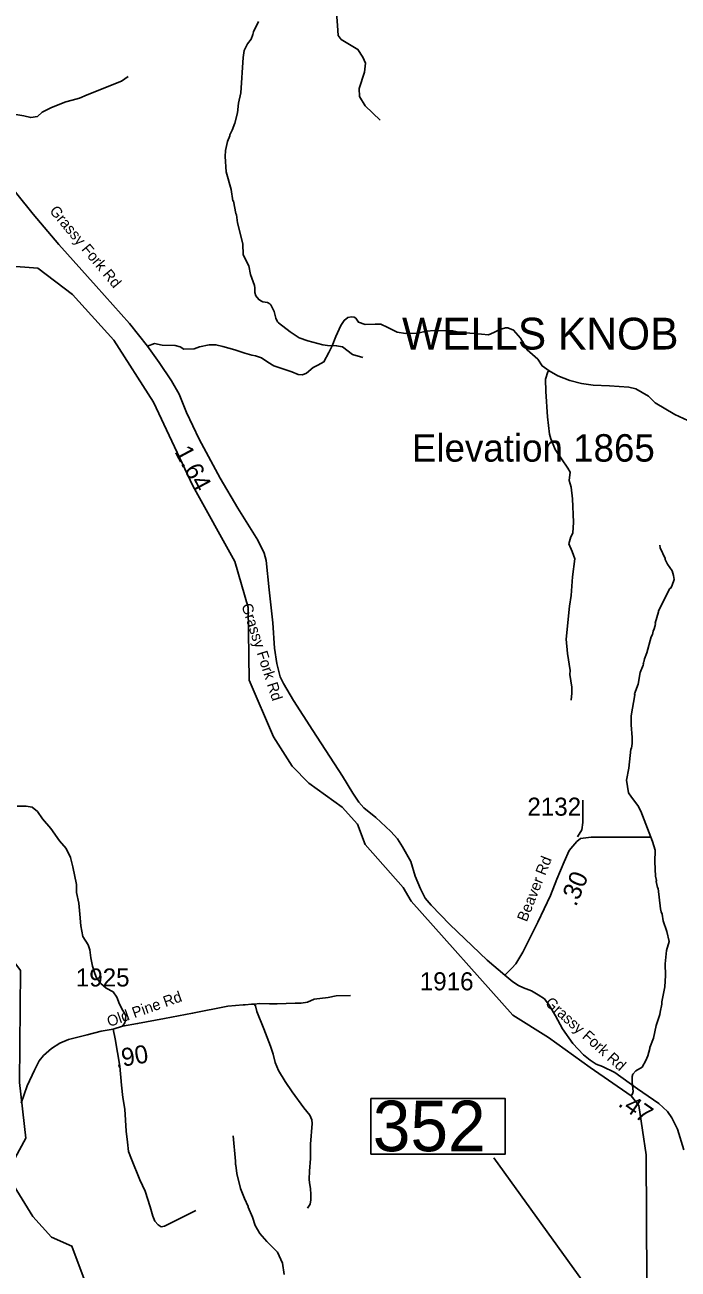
# Model space of a CAD drawing. Extents: x 1248224 to 1454986, y 825081 to 985870.
# Drawn here: x 1424043 to 1428563, y 938490 to 947102 of the extents above; entities that cross this region are included whole.
import ezdxf

# ---------------------------------------------------------------- set-up
doc = ezdxf.new("R2010")
doc.units = 0
for name, color, linetype in [('Exist Geographical Mountain Summit Elevation Number Label', 7, 'Continuous'), ('Exist Geographical Mountain Summit Label', 7, 'Continuous'), ('Exist Hydrographic Misc Water Feature', 7, 'Continuous'), ('Exist Road Non-System Type 51', 7, 'Continuous'), ('Exist Road Secondary Mileage Hundredths English Label', 7, 'Continuous'), ('Exist Road Secondary Structure Standard Bridge Number Label', 7, 'Continuous'), ('Exist Road Secondary Type 51 Attributed', 7, 'Continuous'), ('Exist Road Secondary Type 51 Label', 7, 'Continuous'), ('Exist Road Secondary Type 51 Number Label', 7, 'Continuous')]:
    doc.layers.add(name, color=color, linetype=linetype)

msp = doc.modelspace()

# ---------------------------------------------------------------- linework, layer by layer
at = {"layer": 'Exist Hydrographic Misc Water Feature'}
for points in [[(1426382, 944799.6), (1426310.3, 944820.9), (1426239.3, 944872.3), (1426199.4, 944881), (1426135.4, 944882.1), (1426103.5, 944886.7), (1426000, 944914.6), (1425940.3, 944935.7), (1425877.1, 944976.9), (1425798.1, 945038.4), (1425790.3, 945046.5), (1425778.7, 945070.7), (1425767.6, 945119), (1425744.3, 945163.4), (1425736.4, 945171.6), (1425720.6, 945179.9), (1425688.6, 945184.4), (1425678.8, 945188.6), (1425660.9, 945200.9), (1425641.3, 945225.3), (1425633.8, 945249.5), (1425634.4, 945281.5), (1425630.6, 945297.6), (1425603.9, 945374), (1425593, 945434.2), (1425552.7, 945511), (1425551.6, 945587.1), (1425514.1, 945731.9), (1425507.1, 945788), (1425503.2, 945796.1), (1425486.7, 945882.5), (1425480.8, 945884.5), (1425469.3, 945961.2), (1425436.3, 946085.5), (1425428.1, 946189.6), (1425430.8, 946231.7), (1425443.9, 946293.5), (1425460.6, 946333.2), (1425460.7, 946341.2), (1425477.2, 946372.9), (1425496.1, 946420.5), (1425513.3, 946492.3), (1425520.5, 946560.2), (1425537.7, 946631.9), (1425551.9, 946875.8), (1425558.8, 946923.7), (1425583.6, 946971.3), (1425608.1, 947002.9), (1425620.7, 947034.7), (1425625, 947054.5), (1425658.3, 947126)], [(1426659.3, 941130.9), (1426398.3, 941428.4), (1426343.3, 941570.7), (1426237.3, 941687.7), (1426006.3, 941853.2), (1425892.3, 941970.4), (1425763.2, 942173.3), (1425595.3, 942567.3), (1425588.2, 943069.8), (1425494.2, 943386.8), (1425204.3, 943911.3), (1424932.3, 944491.4), (1424657.2, 944920.4), (1424371.2, 945234.8), (1424133.2, 945416.9), (1423434.2, 945470.4), (1423274.2, 945424.4), (1423097.2, 945309.8), (1422845.2, 945232.7), (1422719.2, 945153.2)], [(1428435.5, 943501.6), (1428439.1, 943481.5), (1428473.8, 943408.8), (1428473.7, 943400.8), (1428489.1, 943368.5), (1428520.4, 943322), (1428531.8, 943291.7), (1428535.3, 943263.6), (1428522.6, 943223.9), (1428512.3, 943204.1), (1428506.2, 943200.2), (1428427.6, 943045.5), (1428428.1, 943038.8), (1428404.1, 942961.9), (1428406, 942953.8), (1428397.5, 942922), (1428389.1, 942906.1), (1428384.7, 942882.3), (1428376.4, 942866.4), (1428346.5, 942754.8), (1428329.8, 942715.1), (1428325.4, 942691.1), (1428321.3, 942685.3), (1428323.2, 942679.2), (1428321.1, 942671.3), (1428300.2, 942619.6), (1428286.8, 942539.8), (1428261.6, 942472.2), (1428262.8, 942464.9), (1428238.9, 942320.5), (1428237.9, 942256.5), (1428244.4, 942168.4), (1428243.7, 942128.4), (1428239.2, 942096.4), (1428234.9, 942088.5), (1428220.7, 941956.6), (1428206.2, 941875.4), (1428219.8, 941786.6), (1428239.3, 941756.2), (1428284.3, 941699.4), (1428305.5, 941659), (1428384.6, 941450.8), (1428402.9, 941389.1), (1428401, 941309.1), (1428405.8, 941208.9), (1428413.2, 941180.7), (1428411.1, 941172.8), (1428420.4, 941130.6), (1428424.3, 941124.5), (1428441.8, 940984.1), (1428445.4, 940962), (1428451.2, 940947.9), (1428458.5, 940901.8), (1428485.1, 940827.2), (1428501, 940758.2), (1428482.9, 940695.3), (1428473.2, 940603.3), (1428475.9, 940523.2), (1428470.5, 940443.4), (1428450.7, 940339.6), (1428450.5, 940323.6), (1428437.4, 940267.8), (1428437.1, 940251.8), (1428409.9, 940176.3), (1428392.3, 940088.5), (1428367.2, 940025), (1428367.8, 940018.1), (1428352.2, 939965.2), (1428339.6, 939933.4), (1428312.9, 939887.9), (1428270.4, 939862.7), (1428250, 939839), (1428245.7, 939823.1), (1428245.1, 939783.1), (1428252, 939718.9), (1428247.7, 939702.9), (1428238.5, 939690.4)], [(1424487.3, 938328.4), (1424368.3, 938649.2), (1424227.3, 938711.1), (1424097.3, 938854.9), (1423967.3, 939064.3), (1423945.2, 939206), (1424049.3, 939397.5), (1424006.2, 939782.5), (1424013.2, 940557.2), (1423615.2, 941090.5), (1423391.2, 941571.1), (1423156.2, 941950), (1423126.3, 942091.8), (1423173.2, 942366.7), (1423168.2, 942540.8), (1423144.2, 942574.1), (1423138.3, 942692.4), (1423114.3, 942752)], [(1428300.3, 937611.3), (1428346.4, 937836.9), (1428416.3, 938002.9), (1428461.3, 938192.3), (1428418, 938290.5), (1428345.5, 938405.7), (1428341.3, 939280.3), (1428290.1, 939621.5), (1428238.5, 939690.4), (1427953.3, 939886), (1427665.3, 940092.9), (1427418.3, 940248.9), (1426716.3, 941037.8), (1426659.3, 941130.9)], [(1425482.7, 939413), (1425499.7, 939236.6), (1425499.2, 939214.6), (1425503.1, 939208.5), (1425510.2, 939152.4), (1425534.4, 939047.9), (1425561.2, 938979.3), (1425588.2, 938922.8), (1425586.9, 938919.7), (1425616.9, 938850.2), (1425636, 938791.9), (1425669, 938737.2), (1425716.1, 938682.4), (1425790.7, 938606.9), (1425825.5, 938530.3), (1425837.2, 938453.6)]]:
    msp.add_lwpolyline(points, dxfattribs=at)
at = {"layer": 'Exist Road Non-System Type 51'}
for points in [[(1426213.2, 947387.5), (1426220.7, 947372.6), (1426220.7, 947349.6), (1426190.1, 947311.3), (1426194, 947246.2), (1426205.4, 947096.9), (1426209.3, 947027.9), (1426232.2, 947001.1), (1426347, 946932.2), (1426381.4, 946878.6), (1426400.6, 946836.5), (1426392.9, 946775.2), (1426354.7, 946660.4), (1426358.5, 946606.8), (1426396.8, 946541.7), (1426500.1, 946442.1)], [(1423662.7, 946323.9), (1423685.9, 946337.4), (1423733.1, 946368.1), (1423807.1, 946439.5), (1423841.5, 946476.6), (1423864.5, 946488), (1423901.5, 946489.3), (1423966.5, 946484.2), (1424034.1, 946471.5), (1424082.6, 946460), (1424129.8, 946467.6), (1424162.9, 946497), (1424226.7, 946528.9), (1424326.2, 946569.7), (1424369.5, 946581.2), (1424420.6, 946594), (1424472.9, 946617), (1424710.1, 946711.4), (1424756.6, 946744)], [(1424891.9, 944878.3), (1424939.7, 944895.7), (1424993.3, 944884.2), (1425081.3, 944883), (1425117, 944872.7), (1425142.5, 944857.4), (1425214, 944860), (1425250.9, 944874), (1425317.3, 944886.8), (1425364.5, 944888.1), (1425411.6, 944876.6), (1425495.8, 944852.3), (1425564.7, 944830.6), (1425613.2, 944816.6), (1425638.7, 944810.2), (1425680.8, 944797.4), (1425722.8, 944768.1), (1425766.2, 944741.3), (1425888.6, 944700.4), (1425933.3, 944681.3), (1425963.9, 944680), (1425991.9, 944690.2), (1426037.9, 944729.8), (1426068.5, 944746.4), (1426111.8, 944769.4), (1426146.3, 944834.4), (1426168, 944880.4), (1426194.7, 944944.2), (1426227.9, 945020.8), (1426250.9, 945056.5), (1426276.4, 945077), (1426302.3, 945080.5), (1426321.4, 945079.2), (1426332.9, 945071.6), (1426350.8, 945044.8), (1426396.7, 945026.9), (1426465.6, 945029.5), (1426506.4, 945030.7), (1426553.6, 945006.5), (1426618.6, 944974.6), (1426677.3, 944965.7), (1426761.4, 944968.2), (1426820.1, 944981), (1426877.5, 944986.1), (1427003.8, 944983.5), (1427054.8, 944972), (1427154.3, 944965.7), (1427249.9, 944956.7), (1427288.6, 944973.3), (1427328.2, 944992.4), (1427367.7, 945003.9), (1427384.3, 945005.2), (1427423.8, 944988.6), (1427472.3, 944932.4), (1427518.2, 944852), (1427590.9, 944786.9), (1427621.5, 944741), (1427671.2, 944706.5)], [(1427671.2, 944706.5), (1427661, 944701.4), (1427644.5, 944649.1), (1427647, 944563.6), (1427659.8, 944388.7), (1427672.5, 944269.3), (1427681.5, 944236.1), (1427712.1, 944162.1), (1427798.8, 944034.4)], [(1427671.2, 944706.5), (1427729.9, 944672.6), (1427814.1, 944640.7), (1427893.2, 944620.3), (1427974.8, 944608.8), (1428088.3, 944602.4), (1428220.9, 944593.5), (1428269.4, 944583.3), (1428357, 944532.2), (1428402.9, 944485), (1428540.7, 944404.6), (1428719.2, 944321.7), (1428844.9, 944246.6), (1428918.9, 944199)], [(1427798.8, 944034.4), (1427816.3, 944005.8), (1427809.9, 943948.4), (1427822.7, 943901.2), (1427831.6, 943822), (1427839.3, 943659.9), (1427834.2, 943583.3), (1427820.2, 943558.8), (1427807.4, 943509), (1427829.1, 943456.6), (1427847, 943405.6), (1427833, 943281.8), (1427822.8, 943152.9), (1427811.3, 943077.6), (1427787.1, 942849.7), (1427797.3, 942750.2), (1427816.4, 942632.8), (1427813.9, 942606), (1427826.6, 942517.5), (1427826.6, 942475.4), (1427821.5, 942428.2)], [(1424717.3, 940172.1), (1424734.9, 940195), (1424738.3, 940217.3), (1424740.1, 940246.6), (1424721.2, 940281), (1424697.1, 940324), (1424679.9, 940372.2), (1424652.4, 940408.3), (1424606, 940434.1), (1424568.1, 940466.8), (1424538.9, 940506.4), (1424526.9, 940535.6), (1424511.4, 940587.2), (1424497.7, 940644), (1424490.8, 940699.9), (1424480.5, 940734.3), (1424444.4, 940792.8), (1424430.7, 940866.8), (1424422.1, 940946), (1424416.9, 941023.4), (1424399.7, 941097.4), (1424399.7, 941152.4), (1424374.1, 941275.2), (1424357, 941338.9), (1424327.7, 941400.8), (1424281.3, 941454.1), (1424221.1, 941540.2), (1424164.4, 941605.5), (1424130, 941657.2), (1424092.2, 941688.1), (1424050.9, 941695), (1423989, 941695)], [(1427866.3, 941482.4), (1427895.6, 941531.3), (1427903.4, 941582.2), (1427903.4, 941734.8)], [(1425629.3, 940324), (1425667.2, 940329), (1425734.2, 940327.3), (1425789.2, 940327.3), (1425913, 940330.7), (1425954.3, 940330.7), (1425997.3, 940337.6), (1426045.4, 940358.3), (1426141.7, 940370.3), (1426196.7, 940382.3), (1426294.7, 940384.1)], [(1424653.2, 940151.7), (1424667.7, 940085.1), (1424698.7, 939895.9), (1424710.7, 939763.4), (1424719.3, 939677.4), (1424733.1, 939596.5), (1424743.3, 939444.6), (1424751.9, 939368.9), (1424758.8, 939305.2), (1424781.2, 939251.9), (1424837.9, 939109.1), (1424875.7, 939029.9), (1424909.9, 938920.5), (1424927.1, 938856.9), (1424940.9, 938822.5), (1424964.9, 938796.7), (1424985.5, 938783.4), (1425009.6, 938786.9), (1425226.2, 938897)]]:
    msp.add_lwpolyline(points, dxfattribs=at)
at = {"layer": 'Exist Road Secondary Structure Standard Bridge Number Label'}
msp.add_line((1428462.7, 937632), (1427287.8, 939260), dxfattribs=at)
msp.add_lwpolyline([(1426437.3, 939670.2), (1427366.3, 939670.2), (1427366.3, 939286.1), (1426437.3, 939286.1)], close=True, dxfattribs=at)
at = {"layer": 'Exist Road Secondary Type 51 Attributed'}
for points in [[(1427363.5, 940524.3), (1427242, 940628.3), (1426983.6, 940874.3), (1426853.3, 941008.2), (1426812.8, 941057.6), (1426779.4, 941121), (1426744.1, 941209.1), (1426712.4, 941311.3), (1426654.7, 941412.4), (1426621.3, 941468.8), (1426575.5, 941518.1), (1426471.6, 941615), (1426387.1, 941683.7), (1426353.6, 941722.5), (1426311.4, 941784.2), (1426241.3, 941903), (1426035.2, 942218.4), (1425901.7, 942425.6), (1425831.2, 942543.6), (1425810.1, 942589.5), (1425785.5, 942681.1), (1425769.6, 942788.6), (1425757.4, 942963.9), (1425732.8, 943190.6), (1425711.6, 943395), (1425697.5, 943446.1), (1425655.3, 943534.2), (1425514.9, 943756.9), (1425393.4, 943964.9), (1425249, 944234.5), (1425161.3, 944418.3), (1425110.3, 944545.2), (1425057.4, 944638.6), (1424971.1, 944765.5), (1424891.9, 944878.3), (1424765.7, 945033.9), (1424535.1, 945293), (1424278.5, 945582.8), (1424100.6, 945790.7), (1423861.7, 946084.2)], [(1427363.5, 940524.3), (1427411.9, 940572), (1427440, 940603), (1427487.2, 940684.3), (1427592, 940891), (1427679.1, 941074.9), (1427723.4, 941188.7), (1427773.6, 941309.8), (1427808.8, 941387.5), (1427833.9, 941418.5), (1427861.6, 941448.8), (1427888.2, 941469.7), (1427962, 941478.6), (1428369.3, 941478.6)], [(1428602.2, 939315.2), (1428557.9, 939459.9), (1428519.6, 939536.7), (1428490, 939581), (1428429.5, 939635.7), (1428281, 939738.3), (1428124.6, 939852), (1428040.5, 939893.4), (1427994.7, 939909.6), (1427954.9, 939936.2), (1427907.6, 939973.1), (1427834.2, 940050.6), (1427763.3, 940154), (1427713.1, 940242.7), (1427670.3, 940316.5), (1427637.9, 940360.8), (1427595.1, 940388.9), (1427549.3, 940416.9), (1427491.7, 940437.6), (1427457.8, 940452.4), (1427419.4, 940479), (1427363.5, 940524.3)], [(1424016.9, 939639), (1424058.6, 939758.1), (1424108.2, 939867.5), (1424141.1, 939931.6), (1424171.6, 939968.5), (1424227.5, 940018.1), (1424283.4, 940053.7), (1424344.4, 940080.4), (1424474, 940112.2), (1424570.6, 940137.7), (1424653.2, 940151.7), (1424717.3, 940172.1), (1424822.7, 940189.9), (1425008.3, 940224.2), (1425202.7, 940261.1), (1425447.6, 940310.6), (1425553.1, 940318.2), (1425567.5, 940319.9)], [(1425567.5, 940319.9), (1425610.7, 940325), (1425629.3, 940324), (1425638.3, 940312.1), (1425648.5, 940272.7), (1425696.8, 940153.2), (1425742.5, 940033.6), (1425761.6, 939978.9), (1425774.3, 939919.2), (1425797.2, 939865.7), (1425844.2, 939789.4), (1425891.2, 939718.2), (1425972.5, 939606.6), (1426014.2, 939554.9), (1426027, 939524.3), (1426029.5, 939498.9), (1426019.3, 939353.9), (1426019.3, 939254.7), (1426011.7, 939168.3), (1426009.2, 939112.3), (1426011.7, 939086.9), (1426019.3, 939048.7), (1426021.9, 939005.5), (1426022, 938970.5), (1426016.9, 938940), (1425999.1, 938911.1)]]:
    msp.add_lwpolyline(points, dxfattribs=at)

# ---------------------------------------------------------------- texts
at = {"layer": 'Exist Geographical Mountain Summit Elevation Number Label'}
msp.add_text('Elevation 1865', height=190, dxfattribs=at).set_placement((1426720.4, 944078.8))
at = {"layer": 'Exist Geographical Mountain Summit Label'}
msp.add_text('WELLS KNOB', height=220, dxfattribs=at).set_placement((1426652.3, 944854.8))
at = {"layer": 'Exist Road Secondary Mileage Hundredths English Label'}
for s, rotation, p in [('1.64', 298.1706, (1425075, 944148.7)), ('.30', 67.49526, (1427855.6, 940994.2)), ('.90', 9.58135, (1424675, 939883.4)), ('.47', 325.35674, (1428140.6, 939623.6))]:
    msp.add_text(s, height=125, rotation=rotation, dxfattribs=at).set_placement(p)
at = {"layer": 'Exist Road Secondary Structure Standard Bridge Number Label'}
msp.add_text('352', height=350, dxfattribs=at).set_placement((1426449.9, 939305.9))
at = {"layer": 'Exist Road Secondary Type 51 Label'}
for s, rotation, p in [('Grassy Fork Rd', 309.92491, (1424208.4, 945812.1)), ('Grassy Fork Rd', 287.91637, (1425540, 943084.5)), ('Beaver Rd', 68.31278, (1427514.7, 940889.1)), ('Old Pine Rd', 19.52784, (1424626.4, 940165.1)), ('Grassy Fork Rd', 318.1186, (1427636.9, 940324.9))]:
    msp.add_text(s, height=75, rotation=rotation, dxfattribs=at).set_placement(p)
at = {"layer": 'Exist Road Secondary Type 51 Number Label'}
for s, p in [('2132', (1427519.6, 941628.3)), ('1925', (1424395, 940446.2)), ('1916', (1426775.3, 940419.6))]:
    msp.add_text(s, height=125, dxfattribs=at).set_placement(p)

doc.saveas('drawing.dxf')
